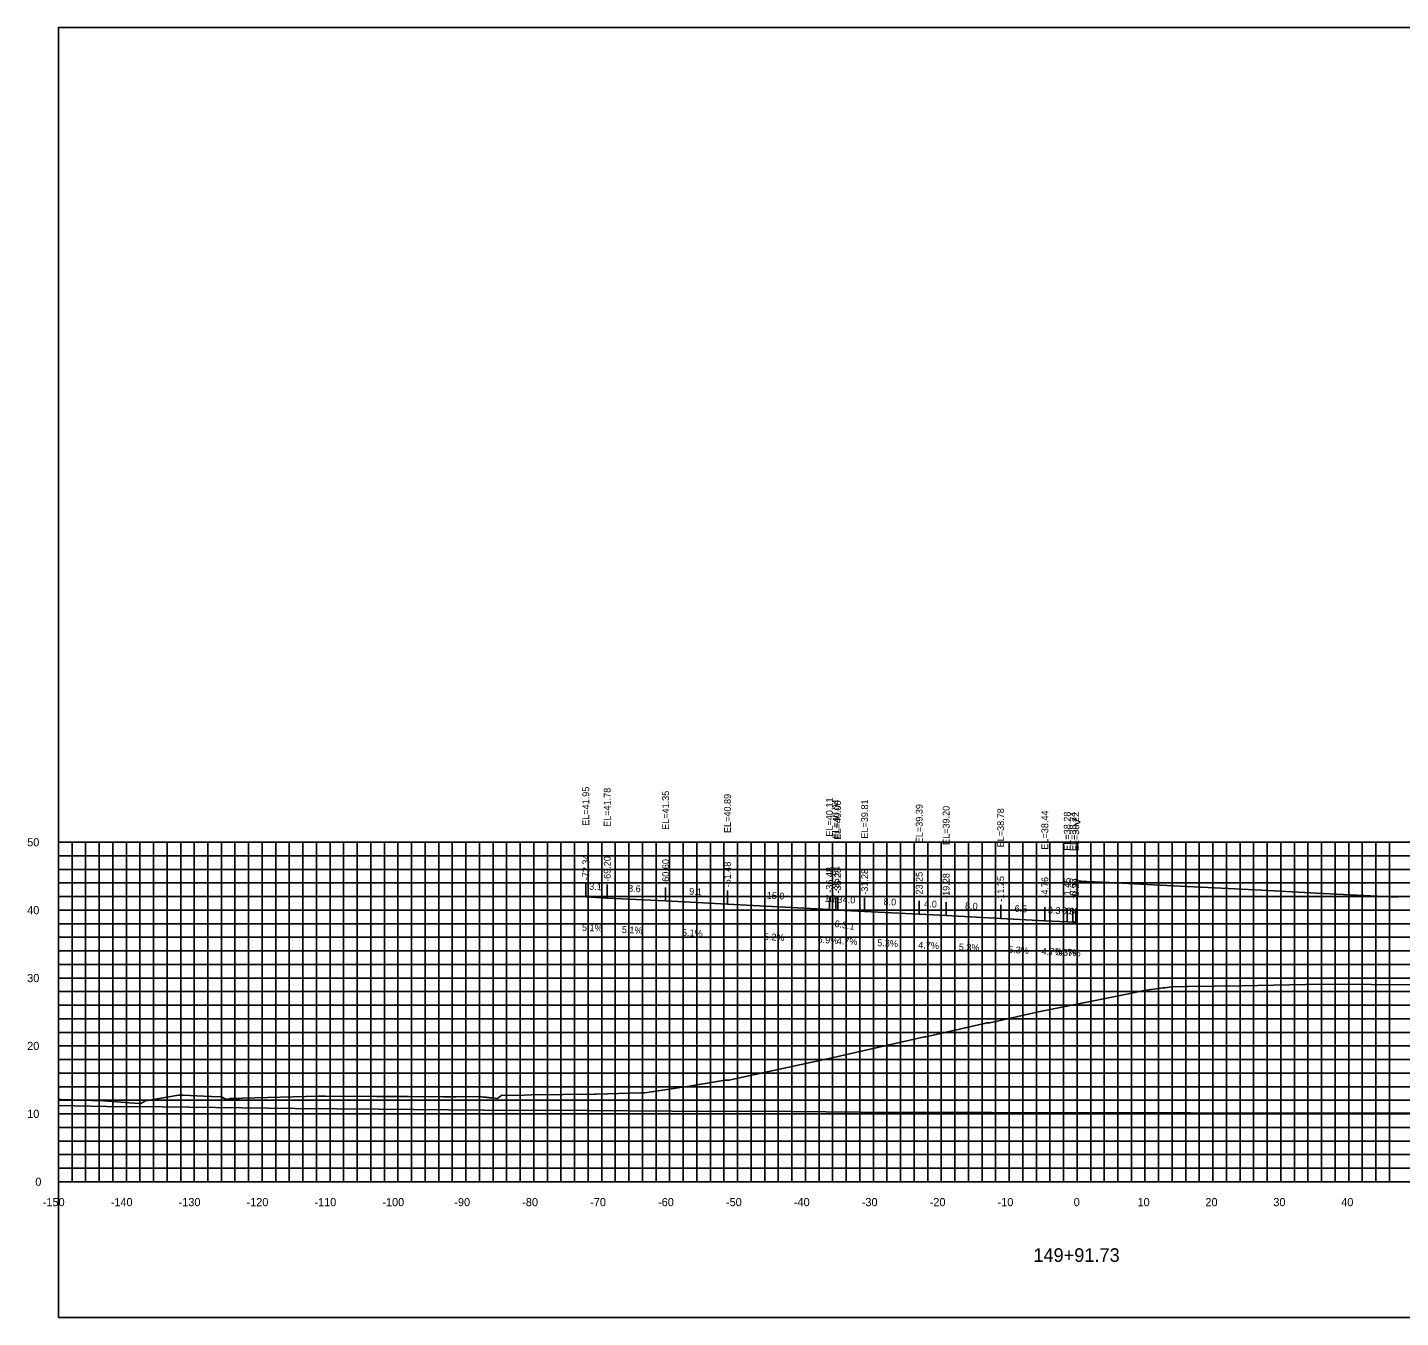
# Model space of a CAD drawing. Extents: x 1800880 to 1818864, y 245271 to 250560.
# Drawn here: x 1817777.9 to 1817980.1, y 247327.1 to 247517.1 of the extents above; entities that cross this region are included whole.
import ezdxf

# ---------------------------------------------------------------- set-up
doc = ezdxf.new("R2010")
doc.units = 0
for name, color, linetype in [('33', 7, 'Continuous'), ('ANNO-TXT', 7, 'Continuous'), ('AXIS', 7, 'Continuous'), ('CL-CNST', 7, 'Continuous'), ('DESIGN - DRAINAGE - Bridges', 7, 'Continuous'), ('Level 32', 7, 'Continuous'), ('Level 37', 7, 'Continuous'), ('Level 46', 7, 'Continuous'), ('Level 62', 7, 'Continuous'), ('SHT-BDR', 7, 'Continuous')]:
    doc.layers.add(name, color=color, linetype=linetype)

msp = doc.modelspace()

# ---------------------------------------------------------------- linework, layer by layer
at = {"layer": 'AXIS'}
msp.add_lwpolyline([(1817932.67, 247391.4), (1817933.09, 247391.38), (1817933.92, 247391.33), (1817937.23, 247391.18), (1817943.72, 247390.84), (1817947.69, 247390.65), (1817955.72, 247390.23), (1817959.69, 247390.04), (1817967.72, 247389.62), (1817971.69, 247389.43), (1817979.72, 247389.01)], dxfattribs=at)
at = {"layer": 'CL-CNST'}
msp.add_lwpolyline([(1817782.47, 247359.24), (1817782.92, 247359.24), (1817787.36, 247359.08), (1817789.1, 247359.02), (1817789.84, 247358.99), (1817791.12, 247358.89), (1817792.87, 247358.75), (1817794.52, 247358.62), (1817794.53, 247358.62), (1817794.61, 247358.62), (1817795.16, 247358.95), (1817795.17, 247358.95), (1817795.27, 247359.02), (1817795.31, 247359.04), (1817796.18, 247359.17), (1817800.13, 247359.84), (1817800.25, 247359.84), (1817800.62, 247359.84), (1817800.86, 247359.86), (1817804.88, 247359.68), (1817804.99, 247359.67), (1817806.47, 247359.62), (1817806.57, 247359.55), (1817807.16, 247359.2), (1817807.32, 247359.25), (1817807.38, 247359.27), (1817807.49, 247359.29), (1817807.76, 247359.35), (1817807.8, 247359.36), (1817809.14, 247359.39), (1817809.55, 247359.41), (1817820.79, 247359.7), (1817821.82, 247359.7), (1817829.3, 247359.68), (1817834, 247359.67), (1817839.12, 247359.64), (1817841.06, 247359.63), (1817841.82, 247359.65), (1817844.71, 247359.62), (1817844.81, 247359.61), (1817844.81, 247359.61), (1817845.06, 247359.59), (1817845.26, 247359.56), (1817845.43, 247359.55), (1817845.56, 247359.53), (1817845.68, 247359.52), (1817845.78, 247359.51), (1817845.86, 247359.5), (1817845.94, 247359.49), (1817846, 247359.48), (1817846.06, 247359.48), (1817846.22, 247359.46), (1817846.27, 247359.46), (1817846.32, 247359.46), (1817846.37, 247359.45), (1817846.41, 247359.45), (1817846.45, 247359.45), (1817847.12, 247359.35), (1817847.63, 247359.74), (1817847.74, 247359.84), (1817847.74, 247359.84), (1817850.09, 247359.83), (1817852.07, 247359.9), (1817861.44, 247360.02), (1817861.64, 247360.02), (1817868.3, 247360.19), (1817868.38, 247360.19), (1817868.81, 247360.2), (1817874.35, 247361.03), (1817875.47, 247361.2), (1817876.24, 247361.32), (1817880.64, 247362.06), (1817881.15, 247362.07), (1817881.19, 247362.07), (1817896.61, 247365.43), (1817910.01, 247368.45), (1817910.22, 247368.46), (1817919.02, 247370.48), (1817919.18, 247370.51), (1817919.46, 247370.5), (1817919.62, 247370.5), (1817926.77, 247372.15), (1817939.78, 247374.73), (1817942.37, 247375.27), (1817945.17, 247375.66), (1817945.33, 247375.67), (1817945.41, 247375.68), (1817946.4, 247375.83), (1817948.71, 247375.87), (1817956.66, 247375.98), (1817968.45, 247376.22), (1817983.18, 247376.09)], dxfattribs=at)
at = {"layer": 'DESIGN - DRAINAGE - Bridges'}
for p, q in [((1817782.41, 247397.11), (1817782.47, 247397.11)), ((1817782.47, 247347.11), (1817782.47, 247397.11)), ((1817782.41, 247387.11), (1817782.47, 247387.11)), ((1817782.41, 247377.11), (1817782.47, 247377.11)), ((1817782.41, 247367.11), (1817782.47, 247367.11)), ((1817782.41, 247357.11), (1817782.47, 247357.11)), ((1817782.41, 247347.11), (1817782.47, 247347.11)), ((1817782.47, 247347.11), (1818082.47, 247347.11)), ((1817782.47, 247347.05), (1817782.47, 247347.11)), ((1817792.47, 247347.05), (1817792.47, 247347.11)), ((1817802.47, 247347.05), (1817802.47, 247347.11)), ((1817812.47, 247347.05), (1817812.47, 247347.11)), ((1817822.47, 247347.05), (1817822.47, 247347.11)), ((1817832.47, 247347.05), (1817832.47, 247347.11)), ((1817842.47, 247347.05), (1817842.47, 247347.11)), ((1817852.47, 247347.05), (1817852.47, 247347.11)), ((1817862.47, 247347.05), (1817862.47, 247347.11)), ((1817872.47, 247347.05), (1817872.47, 247347.11)), ((1817882.47, 247347.05), (1817882.47, 247347.11)), ((1817892.47, 247347.05), (1817892.47, 247347.11)), ((1817902.47, 247347.05), (1817902.47, 247347.11)), ((1817912.47, 247347.05), (1817912.47, 247347.11)), ((1817922.47, 247347.05), (1817922.47, 247347.11)), ((1817932.47, 247347.05), (1817932.47, 247347.11)), ((1817942.47, 247347.05), (1817942.47, 247347.11)), ((1817952.47, 247347.05), (1817952.47, 247347.11)), ((1817962.47, 247347.05), (1817962.47, 247347.11)), ((1817972.47, 247347.05), (1817972.47, 247347.11))]:
    msp.add_line(p, q, dxfattribs=at)
at = {"layer": 'Level 37'}
for p, q in [((1817860.13, 247389.06), (1817860.13, 247391.06)), ((1817863.28, 247388.89), (1817863.28, 247390.89)), ((1817871.88, 247388.46), (1817871.88, 247390.46)), ((1817880.99, 247388), (1817880.99, 247390)), ((1817896, 247387.22), (1817896, 247389.22)), ((1817896, 247387.22), (1817896, 247389.22)), ((1817896.96, 247387.15), (1817896.96, 247389.15)), ((1817897.22, 247387.11), (1817897.22, 247389.11)), ((1817901.19, 247386.92), (1817901.19, 247388.92)), ((1817909.22, 247386.5), (1817909.22, 247388.5)), ((1817913.19, 247386.31), (1817913.19, 247388.31)), ((1817921.22, 247385.89), (1817921.22, 247387.89)), ((1817927.72, 247385.55), (1817927.72, 247387.55)), ((1817931.02, 247385.39), (1817931.02, 247387.39)), ((1817931.86, 247385.35), (1817931.86, 247387.35)), ((1817932.27, 247385.33), (1817932.27, 247387.33))]:
    msp.add_line(p, q, dxfattribs=at)
msp.add_lwpolyline([(1817782.47, 247327.11), (1818082.47, 247327.11), (1818082.47, 247517.11), (1817782.47, 247517.11)], close=True, dxfattribs=at)
at = {"layer": 'Level 46'}
for p, q in [((1817782.47, 247397.11), (1818082.47, 247397.11)), ((1817782.47, 247347.11), (1817782.47, 247397.11)), ((1817784.47, 247347.11), (1817784.47, 247397.11)), ((1817786.47, 247347.11), (1817786.47, 247397.11)), ((1817788.47, 247347.11), (1817788.47, 247397.11)), ((1817790.47, 247347.11), (1817790.47, 247397.11)), ((1817792.47, 247347.11), (1817792.47, 247397.11)), ((1817794.47, 247347.11), (1817794.47, 247397.11)), ((1817796.47, 247347.11), (1817796.47, 247397.11)), ((1817798.47, 247347.11), (1817798.47, 247397.11)), ((1817800.47, 247347.11), (1817800.47, 247397.11)), ((1817802.47, 247347.11), (1817802.47, 247397.11)), ((1817804.47, 247347.11), (1817804.47, 247397.11)), ((1817806.47, 247347.11), (1817806.47, 247397.11)), ((1817808.47, 247347.11), (1817808.47, 247397.11)), ((1817810.47, 247347.11), (1817810.47, 247397.11)), ((1817812.47, 247347.11), (1817812.47, 247397.11)), ((1817814.47, 247347.11), (1817814.47, 247397.11)), ((1817816.47, 247347.11), (1817816.47, 247397.11)), ((1817818.47, 247347.11), (1817818.47, 247397.11)), ((1817820.47, 247347.11), (1817820.47, 247397.11)), ((1817822.47, 247347.11), (1817822.47, 247397.11)), ((1817824.47, 247347.11), (1817824.47, 247397.11)), ((1817826.47, 247347.11), (1817826.47, 247397.11)), ((1817828.47, 247347.11), (1817828.47, 247397.11)), ((1817830.47, 247347.11), (1817830.47, 247397.11)), ((1817832.47, 247347.11), (1817832.47, 247397.11)), ((1817834.47, 247347.11), (1817834.47, 247397.11)), ((1817836.47, 247347.11), (1817836.47, 247397.11)), ((1817838.47, 247347.11), (1817838.47, 247397.11)), ((1817840.47, 247347.11), (1817840.47, 247397.11)), ((1817842.47, 247347.11), (1817842.47, 247397.11)), ((1817844.47, 247347.11), (1817844.47, 247397.11)), ((1817846.47, 247347.11), (1817846.47, 247397.11)), ((1817848.47, 247347.11), (1817848.47, 247397.11)), ((1817850.47, 247347.11), (1817850.47, 247397.11)), ((1817852.47, 247347.11), (1817852.47, 247397.11)), ((1817854.47, 247347.11), (1817854.47, 247397.11)), ((1817856.47, 247347.11), (1817856.47, 247397.11)), ((1817858.47, 247347.11), (1817858.47, 247397.11)), ((1817860.47, 247347.11), (1817860.47, 247397.11)), ((1817862.47, 247347.11), (1817862.47, 247397.11)), ((1817864.47, 247347.11), (1817864.47, 247397.11)), ((1817866.47, 247347.11), (1817866.47, 247397.11)), ((1817868.47, 247347.11), (1817868.47, 247397.11)), ((1817870.47, 247347.11), (1817870.47, 247397.11)), ((1817872.47, 247347.11), (1817872.47, 247397.11)), ((1817874.47, 247347.11), (1817874.47, 247397.11)), ((1817876.47, 247347.11), (1817876.47, 247397.11)), ((1817878.47, 247347.11), (1817878.47, 247397.11)), ((1817880.47, 247347.11), (1817880.47, 247397.11)), ((1817882.47, 247347.11), (1817882.47, 247397.11)), ((1817884.47, 247347.11), (1817884.47, 247397.11)), ((1817886.47, 247347.11), (1817886.47, 247397.11)), ((1817888.47, 247347.11), (1817888.47, 247397.11)), ((1817890.47, 247347.11), (1817890.47, 247397.11)), ((1817892.47, 247347.11), (1817892.47, 247397.11)), ((1817894.47, 247347.11), (1817894.47, 247397.11)), ((1817896.47, 247347.11), (1817896.47, 247397.11)), ((1817898.47, 247347.11), (1817898.47, 247397.11)), ((1817900.47, 247347.11), (1817900.47, 247397.11)), ((1817902.47, 247347.11), (1817902.47, 247397.11)), ((1817904.47, 247347.11), (1817904.47, 247397.11)), ((1817906.47, 247347.11), (1817906.47, 247397.11)), ((1817908.47, 247347.11), (1817908.47, 247397.11)), ((1817910.47, 247347.11), (1817910.47, 247397.11)), ((1817912.47, 247347.11), (1817912.47, 247397.11)), ((1817914.47, 247347.11), (1817914.47, 247397.11)), ((1817916.47, 247347.11), (1817916.47, 247397.11)), ((1817918.47, 247347.11), (1817918.47, 247397.11)), ((1817920.47, 247347.11), (1817920.47, 247397.11)), ((1817922.47, 247347.11), (1817922.47, 247397.11)), ((1817924.47, 247347.11), (1817924.47, 247397.11)), ((1817926.47, 247347.11), (1817926.47, 247397.11)), ((1817928.47, 247347.11), (1817928.47, 247397.11)), ((1817930.47, 247347.11), (1817930.47, 247397.11)), ((1817932.47, 247347.11), (1817932.47, 247397.11)), ((1817934.47, 247347.11), (1817934.47, 247397.11)), ((1817936.47, 247347.11), (1817936.47, 247397.11)), ((1817938.47, 247347.11), (1817938.47, 247397.11)), ((1817940.47, 247347.11), (1817940.47, 247397.11)), ((1817942.47, 247347.11), (1817942.47, 247397.11)), ((1817944.47, 247347.11), (1817944.47, 247397.11)), ((1817946.47, 247347.11), (1817946.47, 247397.11)), ((1817948.47, 247347.11), (1817948.47, 247397.11)), ((1817950.47, 247347.11), (1817950.47, 247397.11)), ((1817952.47, 247347.11), (1817952.47, 247397.11)), ((1817954.47, 247347.11), (1817954.47, 247397.11)), ((1817956.47, 247347.11), (1817956.47, 247397.11)), ((1817958.47, 247347.11), (1817958.47, 247397.11)), ((1817960.47, 247347.11), (1817960.47, 247397.11)), ((1817962.47, 247347.11), (1817962.47, 247397.11)), ((1817964.47, 247347.11), (1817964.47, 247397.11)), ((1817966.47, 247347.11), (1817966.47, 247397.11)), ((1817968.47, 247347.11), (1817968.47, 247397.11)), ((1817970.47, 247347.11), (1817970.47, 247397.11)), ((1817972.47, 247347.11), (1817972.47, 247397.11)), ((1817974.47, 247347.11), (1817974.47, 247397.11)), ((1817976.47, 247347.11), (1817976.47, 247397.11)), ((1817978.47, 247347.11), (1817978.47, 247397.11)), ((1817782.47, 247395.11), (1818082.47, 247395.11)), ((1817782.47, 247393.11), (1818082.47, 247393.11)), ((1817782.47, 247391.11), (1818082.47, 247391.11)), ((1817782.47, 247389.11), (1818082.47, 247389.11)), ((1817782.47, 247387.11), (1818082.47, 247387.11)), ((1817782.47, 247385.11), (1818082.47, 247385.11)), ((1817782.47, 247383.11), (1818082.47, 247383.11)), ((1817782.47, 247381.11), (1818082.47, 247381.11)), ((1817782.47, 247379.11), (1818082.47, 247379.11)), ((1817782.47, 247377.11), (1818082.47, 247377.11)), ((1817782.47, 247375.11), (1818082.47, 247375.11)), ((1817782.47, 247373.11), (1818082.47, 247373.11)), ((1817782.47, 247371.11), (1818082.47, 247371.11)), ((1817782.47, 247369.11), (1818082.47, 247369.11)), ((1817782.47, 247367.11), (1818082.47, 247367.11)), ((1817782.47, 247365.11), (1818082.47, 247365.11)), ((1817782.47, 247363.11), (1818082.47, 247363.11)), ((1817782.47, 247361.11), (1818082.47, 247361.11)), ((1817782.47, 247359.11), (1818082.47, 247359.11)), ((1817782.47, 247357.11), (1818082.47, 247357.11)), ((1817782.47, 247355.11), (1818082.47, 247355.11)), ((1817782.47, 247353.11), (1818082.47, 247353.11)), ((1817782.47, 247351.11), (1818082.47, 247351.11)), ((1817782.47, 247349.11), (1818082.47, 247349.11)), ((1817782.47, 247347.11), (1818082.47, 247347.11))]:
    msp.add_line(p, q, dxfattribs=at)
at = {"layer": 'Level 62'}
for points in [[(1817860.13, 247389.06), (1817863.28, 247388.89), (1817871.88, 247388.46), (1817880.99, 247388), (1817896, 247387.22)], [(1817896, 247387.22), (1817896.96, 247387.15), (1817897.22, 247387.11), (1817901.19, 247386.92), (1817909.22, 247386.5), (1817913.19, 247386.31), (1817921.22, 247385.89), (1817927.72, 247385.55), (1817931.02, 247385.39), (1817931.86, 247385.35), (1817932.27, 247385.33)], [(1817782.47, 247358.36), (1817789.58, 247358.2), (1817797.76, 247358.14), (1817817.34, 247357.89), (1817829.58, 247357.81), (1817845.1, 247357.67), (1817860.33, 247357.59), (1817872.85, 247357.5), (1817890.38, 247357.44), (1817900.61, 247357.34), (1817919.96, 247357.31), (1817928.36, 247357.26), (1817949.19, 247357.26), (1817956.12, 247357.21), (1817978.16, 247357.24), (1817983.87, 247357.2), (1818006.95, 247357.27), (1818011.63, 247357.26), (1818035.58, 247357.37), (1818039.38, 247357.38), (1818064.09, 247357.51), (1818067.14, 247357.46), (1818082.47, 247357.55)]]:
    msp.add_lwpolyline(points, dxfattribs=at)

# ---------------------------------------------------------------- texts
for s, p in [('-150', (1817780.17, 247343.51)), ('-140', (1817790.17, 247343.51)), ('-130', (1817800.17, 247343.51)), ('-120', (1817810.17, 247343.51)), ('-110', (1817820.17, 247343.51)), ('-100', (1817830.17, 247343.51)), ('-90', (1817840.77, 247343.51)), ('-80', (1817850.77, 247343.51)), ('-70', (1817860.77, 247343.51)), ('-60', (1817870.77, 247343.51)), ('-50', (1817880.77, 247343.51)), ('-40', (1817890.77, 247343.51)), ('-30', (1817900.77, 247343.51)), ('-20', (1817910.77, 247343.51)), ('-10', (1817920.77, 247343.51)), ('0', (1817931.97, 247343.51)), ('10', (1817941.37, 247343.51)), ('20', (1817951.37, 247343.51)), ('30', (1817961.37, 247343.51)), ('40', (1817971.37, 247343.51))]:
    msp.add_text(s, height=1.2).set_placement(p)
at = {"layer": '33'}
for s, p in [('50', (1817777.87, 247396.51)), ('40', (1817777.87, 247386.51)), ('30', (1817777.87, 247376.51)), ('20', (1817777.87, 247366.51)), ('10', (1817777.87, 247356.51)), ('0', (1817779.07, 247346.51))]:
    msp.add_text(s, height=1.2, dxfattribs=at).set_placement(p)
at = {"layer": 'ANNO-TXT'}
for s, rotation, p in [('3.1', 357.0665, (1817860.61, 247390.13)), ('8.6', 357.1073, (1817866.33, 247389.84)), ('9.1', 357.1073, (1817875.33, 247389.39)), ('15.0', 357.0282, (1817886.74, 247388.8)), ('1.0', 356.0746, (1817895.24, 247388.37)), ('0.3', 350.9508, (1817896, 247388.42)), ('4.0', 357.3161, (1817897.94, 247388.18)), ('8.0', 356.9763, (1817903.95, 247387.88)), ('4.0', 357.3161, (1817909.94, 247387.57)), ('8.0', 356.9763, (1817915.95, 247387.27)), ('6.5', 356.9763, (1817923.25, 247386.88)), ('3.3', 357.3161, (1817928.14, 247386.63)), ('0.8', 356.9763, (1817930.22, 247386.53)), ('0.4', 357.3161, (1817930.83, 247386.5)), ('5.1%', 357.0665, (1817859.54, 247384.08)), ('5.1%', 357.1073, (1817865.41, 247383.78)), ('5.1%', 357.1073, (1817874.27, 247383.33)), ('5.2%', 357.0282, (1817886.32, 247382.72)), ('6.9%', 356.0746, (1817894.23, 247382.33)), ('4.7%', 357.3161, (1817897.06, 247382.11)), ('5.3%', 356.9763, (1817903.03, 247381.82)), ('4.7%', 357.3161, (1817909.06, 247381.5)), ('5.3%', 356.9763, (1817915.03, 247381.21)), ('5.3%', 356.9763, (1817922.3, 247380.82)), ('4.7%', 357.3161, (1817927.22, 247380.56)), ('5.3%', 356.9763, (1817929.27, 247380.48)), ('4.7%', 357.3161, (1817929.92, 247380.43))]:
    msp.add_text(s, height=1, rotation=rotation, dxfattribs=at).set_placement(p)
at = {"layer": 'DESIGN - DRAINAGE - Bridges'}
for s, height, p in [('>', 1.5, (1817931.87, 247399.36)), ('-', 0.0001, (1817782.47, 247347.11))]:
    msp.add_text(s, height=height, dxfattribs=at).set_placement(p)
at = {"layer": 'Level 32'}
msp.add_text('149+91.73', height=2, dxfattribs=at).set_placement((1817926.03, 247335.31))
at = {"layer": 'Level 37'}
msp.add_text('6.3:1', height=1, rotation=350.9508, dxfattribs=at).set_placement((1817896.7, 247384.66))
at = {"layer": 'SHT-BDR'}
for s, p in [('EL=41.95', (1817860.63, 247399.53)), ('EL=41.78', (1817863.78, 247399.37)), ('EL=41.35', (1817872.38, 247398.93)), ('EL=40.89', (1817881.49, 247398.47)), ('EL=40.11', (1817896.5, 247397.94)), ('EL=40.11', (1817896.5, 247397.94)), ('EL=40.04', (1817897.46, 247397.62)), ('EL=40.00', (1817897.72, 247397.5)), ('EL=39.81', (1817901.69, 247397.65)), ('EL=39.39', (1817909.72, 247396.97)), ('EL=39.20', (1817913.69, 247396.71)), ('EL=38.78', (1817921.72, 247396.36)), ('EL=38.44', (1817928.22, 247396.02)), ('EL=38.28', (1817931.52, 247395.86)), ('EL=38.24', (1817932.36, 247395.82)), ('EL=38.22', (1817932.77, 247395.8)), ('-72.34', (1817860.63, 247391.51)), ('-69.20', (1817863.78, 247391.27)), ('-60.60', (1817872.38, 247390.84)), ('-51.48', (1817881.49, 247390.46)), ('-36.48', (1817896.5, 247389.67)), ('-36.48', (1817896.5, 247389.68)), ('-35.51', (1817897.46, 247389.86)), ('-35.25', (1817897.72, 247389.57)), ('-31.28', (1817901.69, 247389.38)), ('-23.25', (1817909.72, 247388.96)), ('-19.28', (1817913.69, 247388.77)), ('-11.25', (1817921.72, 247388.34)), ('-4.76', (1817928.22, 247388.95)), ('-1.45', (1817931.52, 247388.84)), ('-0.62', (1817932.36, 247388.8)), ('-0.20', (1817932.77, 247388.7))]:
    msp.add_text(s, height=1, rotation=90, dxfattribs=at).set_placement(p)

doc.saveas('drawing.dxf')
